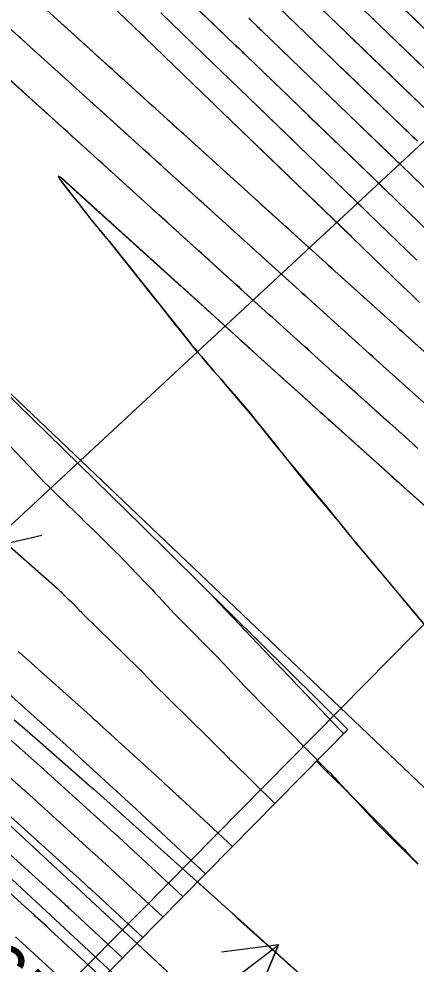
# Model space of a CAD drawing. Extents: x 954385 to 988206, y 1868364 to 1924553.
# Drawn here: x 955807.8 to 955849.4, y 1922926.4 to 1923025.4 of the extents above; entities that cross this region are included whole.
import ezdxf

# ---------------------------------------------------------------- set-up
doc = ezdxf.new("R2010")
doc.units = 0
for name, color, linetype in [('13', 7, 'Continuous'), ('16', 7, 'Continuous'), ('24', 7, 'Continuous'), ('26', 7, 'Continuous'), ('6', 7, 'Continuous'), ('7', 7, 'Continuous'), ('Default', 7, 'Continuous')]:
    doc.layers.add(name, color=color, linetype=linetype)

msp = doc.modelspace()

# ---------------------------------------------------------------- linework, layer by layer
at = {"layer": '13'}
for points in [[(955799.135, 1922976.875), (955811.848, 1922965.701), (955811.973, 1922965.59), (955812.096, 1922965.476), (955812.217, 1922965.36), (955812.337, 1922965.243), (955812.966, 1922964.612), (955813.007, 1922964.572), (955813.048, 1922964.532), (955813.09, 1922964.493), (955813.133, 1922964.455), (955813.376, 1922964.24), (955813.383, 1922964.233), (955813.39, 1922964.227), (955813.397, 1922964.22), (955813.403, 1922964.214), (955814.156, 1922963.419), (955814.276, 1922963.294), (955814.396, 1922963.17), (955814.518, 1922963.048), (955814.642, 1922962.927), (955820.314, 1922957.398), (955820.439, 1922957.275), (955820.563, 1922957.151), (955820.685, 1922957.026), (955820.806, 1922956.899), (955821.288, 1922956.391), (955821.41, 1922956.265), (955821.532, 1922956.139), (955821.655, 1922956.015), (955821.779, 1922955.891), (955827.606, 1922950.154), (955827.631, 1922950.128), (955827.657, 1922950.103), (955827.682, 1922950.077), (955827.707, 1922950.051), (955827.806, 1922949.946), (955827.831, 1922949.92), (955827.856, 1922949.894), (955827.882, 1922949.869), (955827.907, 1922949.843), (955828.911, 1922948.855), (955829.006, 1922948.76), (955829.102, 1922948.664), (955829.196, 1922948.567), (955829.289, 1922948.47), (955829.662, 1922948.078), (955829.755, 1922947.981), (955829.85, 1922947.884), (955829.945, 1922947.788), (955830.041, 1922947.693), (955834.608, 1922943.195)], [(955828.114, 1922964.924), (955828.174, 1922964.86), (955828.176, 1922964.858), (955834.849, 1922957.83), (955834.871, 1922957.807), (955834.892, 1922957.785), (955834.914, 1922957.763), (955834.937, 1922957.741), (955835.026, 1922957.653), (955835.048, 1922957.631), (955835.07, 1922957.609), (955835.092, 1922957.587), (955835.113, 1922957.564), (955836.424, 1922956.186), (955836.434, 1922956.175), (955836.445, 1922956.165), (955836.472, 1922956.138), (955836.483, 1922956.127), (955836.488, 1922956.122), (955841.509, 1922950.844), (955841.541, 1922950.811), (955841.573, 1922950.777), (955841.606, 1922950.744), (955841.639, 1922950.712), (955841.838, 1922950.516)], [(955807.731, 1922959.117), (955807.879, 1922958.992), (955808.054, 1922958.845), (955808.088, 1922958.815), (955808.123, 1922958.786), (955808.157, 1922958.756), (955808.191, 1922958.726), (955814.939, 1922952.707), (955815.267, 1922952.414), (955815.594, 1922952.12), (955815.92, 1922951.825), (955816.246, 1922951.529), (955822.848, 1922945.502), (955822.917, 1922945.438), (955822.987, 1922945.374), (955823.057, 1922945.31), (955823.126, 1922945.246), (955824.251, 1922944.209), (955824.368, 1922944.1), (955824.486, 1922943.991), (955824.604, 1922943.882), (955824.721, 1922943.773), (955830.171, 1922938.702)], [(955827.36, 1922935.856), (955821.678, 1922941.143), (955821.662, 1922941.158), (955820.194, 1922942.513), (955820.168, 1922942.536), (955820.09, 1922942.608), (955812.828, 1922949.237), (955812.806, 1922949.256), (955812.785, 1922949.276), (955812.764, 1922949.295), (955812.742, 1922949.314), (955805.316, 1922955.937)], [(955824.993, 1922933.46), (955819.367, 1922938.658), (955819.328, 1922938.693), (955819.29, 1922938.729), (955819.251, 1922938.765), (955819.212, 1922938.8), (955817.805, 1922940.088), (955817.774, 1922940.116), (955817.764, 1922940.125), (955810.455, 1922946.736), (955810.408, 1922946.779), (955810.361, 1922946.821), (955810.314, 1922946.863), (955810.266, 1922946.905), (955802.943, 1922953.374)], [(955822.885, 1922931.325), (955817.387, 1922936.405), (955817.284, 1922936.5), (955817.181, 1922936.594), (955817.078, 1922936.689), (955816.975, 1922936.783), (955815.731, 1922937.922), (955815.704, 1922937.947), (955815.676, 1922937.972), (955815.649, 1922937.997), (955815.622, 1922938.022), (955808.517, 1922944.448), (955808.385, 1922944.567), (955808.252, 1922944.686), (955808.12, 1922944.804), (955807.986, 1922944.922), (955800.833, 1922951.241)], [(955806.579, 1922942.16), (955813.479, 1922935.918), (955813.524, 1922935.878), (955813.568, 1922935.838), (955813.613, 1922935.797), (955813.657, 1922935.756), (955814.786, 1922934.723), (955814.93, 1922934.592), (955815.073, 1922934.46), (955815.217, 1922934.328), (955815.36, 1922934.196), (955820.777, 1922929.191)], [(955804.641, 1922939.871), (955811.337, 1922933.815), (955811.398, 1922933.759), (955811.46, 1922933.703), (955811.522, 1922933.647), (955811.583, 1922933.591), (955812.712, 1922932.557), (955812.839, 1922932.441), (955812.965, 1922932.325), (955813.091, 1922932.209), (955813.218, 1922932.093), (955818.669, 1922927.056)], [(955816.561, 1922924.922), (955811.076, 1922929.99), (955810.966, 1922930.09), (955810.857, 1922930.191), (955810.748, 1922930.291), (955810.638, 1922930.392), (955809.509, 1922931.425), (955809.431, 1922931.497), (955809.352, 1922931.568), (955809.273, 1922931.64), (955809.194, 1922931.712), (955802.703, 1922937.583)], [(955807.436, 1922929.259), (955808.564, 1922928.226), (955808.657, 1922928.141), (955808.749, 1922928.056), (955808.841, 1922927.972), (955808.933, 1922927.887), (955814.453, 1922922.787)]]:
    msp.add_lwpolyline(points, dxfattribs=at)
at = {"layer": '16'}
for points in [[(955778.478, 1923050.117), (955807.815, 1923023.492), (955807.862, 1923023.45), (955837.209, 1922996.92), (955837.357, 1922996.786), (955837.506, 1922996.653), (955837.654, 1922996.519), (955837.802, 1922996.385), (955844.934, 1922989.957), (955844.939, 1922989.953), (955852.316, 1922983.338)], [(955853.8, 1923020.984), (955839.94, 1923034.339)], [(955852.206, 1923018.354), (955838.269, 1923031.782)], [(955849.786, 1922995.674), (955848.898, 1922996.532), (955848.01, 1922997.391), (955842.71, 1923002.509), (955842.643, 1923002.573), (955828.246, 1923016.444), (955828.181, 1923016.507), (955828.052, 1923016.631), (955827.987, 1923016.694), (955821.013, 1923023.413), (955820.963, 1923023.461), (955820.913, 1923023.509), (955820.788, 1923023.629), (955820.738, 1923023.677), (955820.713, 1923023.702), (955813.907, 1923030.259)], [(955851.008, 1923002.835), (955846.141, 1923007.535), (955846.063, 1923007.609), (955845.986, 1923007.684), (955845.908, 1923007.759), (955845.831, 1923007.833), (955831.587, 1923021.557), (955831.498, 1923021.643), (955831.409, 1923021.729), (955831.319, 1923021.815), (955831.23, 1923021.901), (955830.872, 1923022.245), (955830.783, 1923022.331), (955830.693, 1923022.417), (955830.604, 1923022.503), (955830.514, 1923022.589), (955824.315, 1923028.562)], [(955850.612, 1923015.724), (955836.599, 1923029.226)], [(955834.928, 1923026.67), (955849.019, 1923013.094), (955849.157, 1923012.96), (955849.295, 1923012.827), (955849.433, 1923012.694), (955849.571, 1923012.56)], [(955810.678, 1923026.295), (955839.608, 1923000.142), (955839.936, 1922999.846), (955840.263, 1922999.55), (955840.591, 1922999.254), (955840.919, 1922998.959), (955847.1, 1922993.388), (955847.397, 1922993.12), (955847.695, 1922992.853), (955847.992, 1922992.585), (955848.29, 1922992.318), (955854.614, 1922986.647)], [(955822.664, 1923025.987), (955829.251, 1923019.641), (955829.306, 1923019.588), (955829.362, 1923019.534), (955829.417, 1923019.481), (955829.473, 1923019.428), (955829.695, 1923019.214), (955829.75, 1923019.161), (955829.806, 1923019.108), (955829.861, 1923019.054), (955829.917, 1923019.001), (955844.237, 1923005.203), (955844.284, 1923005.158), (955844.331, 1923005.112), (955844.378, 1923005.067), (955844.425, 1923005.022), (955849.509, 1923000.113)], [(955852.507, 1923005.557), (955847.856, 1923010.048), (955847.748, 1923010.152), (955847.64, 1923010.256), (955847.533, 1923010.36), (955847.425, 1923010.464), (955833.258, 1923024.113), (955833.135, 1923024.232), (955833.011, 1923024.351), (955832.888, 1923024.469), (955832.765, 1923024.588), (955832.271, 1923025.062), (955832.148, 1923025.18), (955832.025, 1923025.299), (955831.902, 1923025.418)], [(955849.627, 1922980.379), (955849.299, 1922980.673), (955848.97, 1922980.967), (955843.301, 1922986.051), (955842.74, 1922986.555), (955842.179, 1922987.058), (955841.619, 1922987.562), (955841.059, 1922988.067), (955835.486, 1922993.09), (955835.117, 1922993.423), (955834.748, 1922993.755), (955834.379, 1922994.088), (955834.011, 1922994.421), (955805.173, 1923020.49)], [(955873.486, 1922953.684), (955847.181, 1922977.203), (955847.025, 1922977.342), (955846.869, 1922977.481), (955846.714, 1922977.621), (955846.558, 1922977.76), (955839.643, 1922983.961), (955839.532, 1922984.061), (955839.421, 1922984.16), (955839.31, 1922984.26), (955839.199, 1922984.36), (955833.626, 1922989.383), (955832.808, 1922990.12), (955831.99, 1922990.858), (955831.173, 1922991.596), (955830.356, 1922992.335), (955812.596, 1923008.389), (955812.123, 1923008.792), (955811.929, 1923008.894), (955812.015, 1923008.693), (955812.381, 1923008.19), (955815.221, 1923004.516), (955815.318, 1923004.392), (955815.416, 1923004.269), (955815.516, 1923004.147), (955815.617, 1923004.027), (955817.027, 1923002.366), (955817.16, 1923002.209), (955817.291, 1923002.051), (955817.421, 1923001.891), (955817.549, 1923001.731), (955825.609, 1922991.6), (955825.933, 1922991.198), (955826.26, 1922990.799), (955826.592, 1922990.404), (955826.928, 1922990.012), (955828.279, 1922988.45), (955828.617, 1922988.059), (955828.954, 1922987.668), (955829.29, 1922987.276), (955829.625, 1922986.883), (955831.645, 1922984.514), (955832.028, 1922984.061), (955832.407, 1922983.606), (955832.783, 1922983.148), (955833.156, 1922982.688), (955834.859, 1922980.567), (955835.119, 1922980.241), (955835.379, 1922979.914), (955835.638, 1922979.587), (955835.895, 1922979.259), (955836.924, 1922977.945), (955837.183, 1922977.618), (955837.445, 1922977.293), (955837.71, 1922976.971), (955837.978, 1922976.651), (955841.461, 1922972.537), (955841.625, 1922972.341), (955841.788, 1922972.143), (955841.948, 1922971.944), (955842.107, 1922971.743), (955842.737, 1922970.937), (955842.895, 1922970.736), (955843.055, 1922970.537), (955843.217, 1922970.339), (955843.381, 1922970.143), (955852.018, 1922959.89)], [(955804.886, 1922982.668), (955810.057, 1922977.28), (955810.46, 1922976.864), (955810.867, 1922976.451), (955811.278, 1922976.043), (955811.693, 1922975.638), (955813.755, 1922973.646), (955814.237, 1922973.18), (955814.719, 1922972.712), (955815.199, 1922972.243), (955815.678, 1922971.774), (955817.863, 1922969.631), (955818.261, 1922969.237), (955818.656, 1922968.839), (955819.048, 1922968.439), (955819.436, 1922968.035), (955821.081, 1922966.309), (955821.418, 1922965.954), (955821.754, 1922965.599), (955822.088, 1922965.242), (955822.422, 1922964.884), (955823.754, 1922963.451), (955824.089, 1922963.094), (955824.427, 1922962.741), (955824.767, 1922962.39), (955825.111, 1922962.042), (955828.119, 1922959.027), (955828.421, 1922958.722), (955828.72, 1922958.413), (955829.015, 1922958.102), (955829.308, 1922957.788), (955830.472, 1922956.524), (955830.764, 1922956.21), (955831.059, 1922955.898), (955831.356, 1922955.588), (955831.657, 1922955.281), (955840.16, 1922946.66), (955840.413, 1922946.402), (955840.664, 1922946.141), (955840.913, 1922945.879), (955841.161, 1922945.616), (955842.146, 1922944.557), (955842.393, 1922944.293), (955842.643, 1922944.031), (955842.894, 1922943.771), (955843.147, 1922943.513), (955847.58, 1922939.029), (955847.789, 1922938.816), (955847.996, 1922938.602), (955848.202, 1922938.387), (955848.406, 1922938.17), (955849.22, 1922937.3), (955849.424, 1922937.083), (955849.629, 1922936.867)], [(955807.314, 1922951.981), (955808.126, 1922951.281), (955808.936, 1922950.578), (955809.744, 1922949.873), (955815.278, 1922945.028), (955815.316, 1922944.994), (955815.354, 1922944.961), (955815.392, 1922944.927), (955815.431, 1922944.894), (955815.658, 1922944.694), (955815.662, 1922944.69), (955815.672, 1922944.68), (955830.092, 1922931.797), (955830.141, 1922931.753), (955830.189, 1922931.708), (955830.236, 1922931.663), (955830.283, 1922931.617), (955830.471, 1922931.434), (955830.518, 1922931.388), (955830.565, 1922931.343), (955830.613, 1922931.298), (955830.662, 1922931.254), (955837.317, 1922925.294)], [(955835.778, 1922914.066), (955810.307, 1922937.728), (955809.968, 1922938.042), (955809.63, 1922938.356), (955809.291, 1922938.671), (955808.952, 1922938.985), (955803.015, 1922944.484)], [(955833.208, 1922910.994), (955807.086, 1922935.26)]]:
    msp.add_lwpolyline(points, dxfattribs=at)
at = {"layer": '24'}
msp.add_lwpolyline([(955697.277, 1923091.036), (955727.599, 1923061.705), (955759.462, 1923031.62), (955791.176, 1923001.071), (955820.683, 1922972.263), (955842.265, 1922950.948), (955802.765, 1922910.953)], dxfattribs=at)
at = {"layer": '26'}
for points in [[(955857.131, 1923018.928), (955804.346, 1922969.951), (955806.114, 1922975.684), (955804.346, 1922969.951), (955810.195, 1922971.286)], [(955857.131, 1922968.928), (955731.708, 1922842.022), (955733.227, 1922847.827), (955731.708, 1922842.022), (955737.494, 1922843.609)], [(955757.131, 1922868.928), (955835.001, 1922928.421), (955832.694, 1922922.883), (955835.001, 1922928.421), (955829.051, 1922927.651)]]:
    msp.add_lwpolyline(points, dxfattribs=at)
at = {"layer": '6'}
for points in [[(955824.315, 1923028.561), (955830.515, 1923022.589), (955830.604, 1923022.503), (955830.694, 1923022.417), (955830.783, 1923022.331), (955830.873, 1923022.245), (955831.23, 1923021.902), (955831.32, 1923021.816), (955831.409, 1923021.73), (955831.498, 1923021.644), (955831.588, 1923021.558), (955838.005, 1923015.372), (955838.044, 1923015.334), (955838.122, 1923015.259), (955838.553, 1923014.844), (955838.703, 1923014.699), (955838.854, 1923014.554), (955845.211, 1923008.43), (955845.443, 1923008.206), (955845.831, 1923007.833), (955845.908, 1923007.759), (955845.986, 1923007.684), (955846.063, 1923007.609), (955846.14, 1923007.535), (955851.008, 1923002.835)], [(955851.964, 1923022.753), (955847.298, 1923027.247)], [(955849.628, 1922980.379), (955849.323, 1922980.652), (955849.019, 1922980.924), (955847.658, 1922982.145), (955847.33, 1922982.439), (955847.002, 1922982.734), (955846.674, 1922983.028), (955846.345, 1922983.323), (955843.302, 1922986.052), (955842.741, 1922986.556), (955842.18, 1922987.06), (955841.62, 1922987.564), (955841.059, 1922988.069), (955838.437, 1922990.433), (955838.068, 1922990.765), (955837.699, 1922991.097), (955837.33, 1922991.43), (955836.961, 1922991.762), (955835.486, 1922993.091), (955835.118, 1922993.424), (955834.749, 1922993.756), (955834.38, 1922994.089), (955834.012, 1922994.422), (955831.307, 1922996.865), (955830.909, 1922997.225), (955830.511, 1922997.585), (955830.113, 1922997.944), (955829.715, 1922998.304), (955828.123, 1922999.743), (955827.724, 1923000.103), (955827.326, 1923000.462), (955826.928, 1923000.822), (955826.531, 1923001.182), (955824.175, 1923003.312), (955823.321, 1923004.084), (955822.468, 1923004.856), (955817.043, 1923009.76), (955816.588, 1923010.172), (955816.132, 1923010.584), (955815.676, 1923010.996), (955815.221, 1923011.408), (955813.35, 1923013.099), (955812.918, 1923013.489), (955812.486, 1923013.88), (955812.054, 1923014.27), (955811.622, 1923014.661), (955805.973, 1923019.765)], [(955838.994, 1922947.636), (955839.203, 1922947.418), (955839.625, 1922946.988), (955840.053, 1922946.562), (955841.775, 1922944.871), (955842.203, 1922944.446), (955842.626, 1922944.016), (955843.044, 1922943.581), (955843.458, 1922943.141), (955845.123, 1922941.349), (955845.54, 1922940.906), (955845.962, 1922940.468), (955846.39, 1922940.034), (955846.823, 1922939.606), (955849.051, 1922937.427), (955849.339, 1922937.145), (955849.626, 1922936.864)]]:
    msp.add_lwpolyline(points, dxfattribs=at)
at = {"layer": '7'}
for points in [[(955814.667, 1923029.528), (955820.712, 1923023.701), (955820.762, 1923023.653), (955820.813, 1923023.605), (955820.938, 1923023.485), (955820.988, 1923023.436), (955821.013, 1923023.412), (955827.987, 1923016.694), (955828.052, 1923016.632), (955828.182, 1923016.507), (955828.225, 1923016.466), (955828.247, 1923016.445), (955835.282, 1923009.664), (955835.309, 1923009.638), (955835.459, 1923009.493), (955835.476, 1923009.477), (955842.51, 1923002.701), (955842.659, 1923002.557), (955842.709, 1923002.509), (955848.01, 1922997.392), (955848.899, 1922996.533), (955849.787, 1922995.674)], [(955849.6, 1923016.699), (955849.262, 1923017.024), (955843.92, 1923022.17), (955843.758, 1923022.326), (955843.596, 1923022.482), (955843.434, 1923022.638), (955843.272, 1923022.795), (955842.343, 1923023.691), (955842.258, 1923023.772), (955842.153, 1923023.874), (955842.09, 1923023.934), (955836.599, 1923029.227)], [(955849.571, 1923012.56), (955849.433, 1923012.694), (955849.295, 1923012.827), (955849.157, 1923012.96), (955849.018, 1923013.094), (955848.465, 1923013.627), (955848.189, 1923013.893), (955847.912, 1923014.159), (955842.232, 1923019.631), (955842.099, 1923019.76), (955841.965, 1923019.888), (955841.832, 1923020.016), (955841.699, 1923020.144), (955840.936, 1923020.88), (955840.867, 1923020.947), (955840.763, 1923021.047), (955840.728, 1923021.08), (955834.929, 1923026.67)], [(955849.482, 1922991.249), (955848.29, 1922992.318), (955847.992, 1922992.585), (955847.694, 1922992.853), (955847.396, 1922993.12), (955847.099, 1922993.388), (955843.543, 1922996.593), (955843.215, 1922996.889), (955842.887, 1922997.184), (955842.559, 1922997.48), (955842.231, 1922997.775), (955840.919, 1922998.958), (955840.591, 1922999.254), (955840.263, 1922999.549), (955839.935, 1922999.845), (955839.608, 1923000.141), (955836.397, 1923003.045), (955836.042, 1923003.366), (955835.686, 1923003.688), (955835.331, 1923004.009), (955834.976, 1923004.331), (955833.554, 1923005.616), (955833.199, 1923005.937), (955832.843, 1923006.259), (955832.488, 1923006.58), (955832.132, 1923006.901), (955826.187, 1923012.274), (955825.804, 1923012.62), (955825.421, 1923012.966), (955825.039, 1923013.312), (955824.656, 1923013.658), (955822.101, 1923015.968), (955821.692, 1923016.338), (955821.282, 1923016.709), (955820.872, 1923017.08), (955820.462, 1923017.451), (955818.822, 1923018.934), (955818.412, 1923019.304), (955818.002, 1923019.675), (955817.592, 1923020.046), (955817.182, 1923020.416), (955815.27, 1923022.144), (955814.881, 1923022.495), (955814.492, 1923022.847), (955814.103, 1923023.198), (955813.714, 1923023.549), (955811.485, 1923025.564)], [(955822.664, 1923025.987), (955829.251, 1923019.642), (955829.307, 1923019.588), (955829.362, 1923019.535), (955829.418, 1923019.482), (955829.473, 1923019.428), (955829.695, 1923019.215), (955829.751, 1923019.161), (955829.806, 1923019.108), (955829.862, 1923019.055), (955829.917, 1923019.001), (955836.644, 1923012.518), (955836.716, 1923012.448), (955837.026, 1923012.149), (955837.165, 1923012.016), (955843.86, 1923005.566), (955844.049, 1923005.384), (955844.237, 1923005.203), (955844.284, 1923005.158), (955844.331, 1923005.112), (955844.378, 1923005.067), (955844.425, 1923005.022), (955849.509, 1923000.114)], [(955852.507, 1923005.557), (955847.856, 1923010.047), (955847.748, 1923010.152), (955847.64, 1923010.256), (955847.532, 1923010.359), (955847.425, 1923010.463), (955846.885, 1923010.983), (955846.669, 1923011.191), (955846.561, 1923011.295), (955840.543, 1923017.093), (955840.439, 1923017.193), (955840.334, 1923017.293), (955840.23, 1923017.394), (955840.126, 1923017.494), (955839.529, 1923018.07), (955839.475, 1923018.122), (955839.38, 1923018.213), (955839.367, 1923018.226), (955833.258, 1923024.114), (955833.135, 1923024.233), (955833.012, 1923024.351), (955832.889, 1923024.47), (955832.765, 1923024.588), (955832.272, 1923025.062), (955832.149, 1923025.181), (955832.025, 1923025.3), (955831.902, 1923025.418)], [(955844.845, 1923025.445), (955845.036, 1923025.261), (955845.227, 1923025.077), (955845.418, 1923024.893), (955845.609, 1923024.709), (955850.613, 1923019.889)], [(955852.039, 1922983.588), (955844.938, 1922989.953), (955844.924, 1922989.966), (955844.559, 1922990.294), (955838.99, 1922995.314), (955838.397, 1922995.849), (955837.803, 1922996.385), (955837.654, 1922996.518), (955837.506, 1922996.652), (955837.357, 1922996.786), (955837.209, 1922996.92), (955833.234, 1923000.515), (955832.92, 1923000.8), (955832.605, 1923001.084), (955832.29, 1923001.369), (955831.975, 1923001.653), (955830.715, 1923002.791), (955830.4, 1923003.076), (955830.085, 1923003.361), (955829.77, 1923003.645), (955829.455, 1923003.93), (955827.567, 1923005.636), (955827.147, 1923006.015), (955826.727, 1923006.394), (955826.308, 1923006.774), (955825.888, 1923007.153), (955823.062, 1923009.709), (955822.863, 1923009.889), (955822.664, 1923010.069), (955822.465, 1923010.249), (955822.266, 1923010.429), (955821.47, 1923011.149), (955821.271, 1923011.329), (955821.072, 1923011.509), (955820.873, 1923011.689), (955820.674, 1923011.868), (955817.261, 1923014.954), (955816.474, 1923015.665), (955815.282, 1923016.743), (955815.185, 1923016.831), (955808.631, 1923022.753), (955808.587, 1923022.792), (955808.017, 1923023.312), (955807.92, 1923023.399), (955807.824, 1923023.487), (955807.727, 1923023.574)], [(955852.05, 1922959.859), (955848.41, 1922964.183), (955848.318, 1922964.293), (955848.228, 1922964.403), (955848.138, 1922964.514), (955848.049, 1922964.626), (955847.694, 1922965.075), (955847.605, 1922965.187), (955847.515, 1922965.298), (955847.424, 1922965.409), (955847.333, 1922965.518), (955842.259, 1922971.582), (955842.025, 1922971.864), (955841.793, 1922972.147), (955841.562, 1922972.431), (955841.334, 1922972.718), (955840.423, 1922973.866), (955840.194, 1922974.152), (955839.964, 1922974.437), (955839.731, 1922974.72), (955839.497, 1922975.001), (955836.137, 1922979.006), (955835.758, 1922979.46), (955835.382, 1922979.916), (955835.008, 1922980.374), (955834.636, 1922980.834), (955833.155, 1922982.678), (955832.783, 1922983.138), (955832.408, 1922983.595), (955832.03, 1922984.049), (955831.648, 1922984.501), (955829.623, 1922986.88), (955829.287, 1922987.273), (955828.951, 1922987.665), (955828.614, 1922988.057), (955828.276, 1922988.448), (955826.923, 1922990.011), (955826.587, 1922990.404), (955826.255, 1922990.8), (955825.928, 1922991.199), (955825.605, 1922991.603), (955823.478, 1922994.285), (955823.016, 1922994.867), (955822.554, 1922995.449), (955822.092, 1922996.03), (955821.629, 1922996.612), (955817.549, 1923001.734), (955817.421, 1923001.894), (955817.291, 1923002.054), (955817.16, 1923002.212), (955817.027, 1923002.369), (955816.496, 1923002.995), (955816.363, 1923003.152), (955816.233, 1923003.311), (955816.104, 1923003.47), (955815.976, 1923003.631), (955812.521, 1923008.026), (955812.097, 1923008.598), (955811.995, 1923008.825), (955812.215, 1923008.708), (955812.756, 1923008.245), (955816.924, 1923004.477), (955816.969, 1923004.436), (955817.194, 1923004.233), (955824.107, 1922997.982), (955824.466, 1922997.658), (955824.568, 1922997.565), (955824.671, 1922997.473), (955831.186, 1922991.585), (955831.428, 1922991.367), (955831.83, 1922991.004), (955831.91, 1922990.931), (955831.991, 1922990.859), (955832.071, 1922990.786), (955832.152, 1922990.714), (955838.313, 1922985.162), (955838.535, 1922984.962), (955838.756, 1922984.762), (955839.2, 1922984.362), (955839.311, 1922984.262), (955839.422, 1922984.162), (955839.533, 1922984.062), (955839.644, 1922983.962), (955840.258, 1922983.412), (955840.497, 1922983.198), (955840.616, 1922983.091), (955845.365, 1922978.831), (955846.117, 1922978.156), (955846.87, 1922977.482), (955847.623, 1922976.808), (955848.376, 1922976.134), (955852.538, 1922972.413)], [(955826.507, 1922934.992), (955830.093, 1922931.785), (955830.141, 1922931.742), (955830.188, 1922931.698), (955830.235, 1922931.653), (955830.282, 1922931.608), (955830.469, 1922931.425), (955830.514, 1922931.38), (955830.559, 1922931.336), (955830.604, 1922931.292), (955830.649, 1922931.248), (955830.829, 1922931.071), (955830.875, 1922931.027), (955830.921, 1922930.984), (955830.967, 1922930.941), (955831.014, 1922930.899), (955836.952, 1922925.58)], [(955820.165, 1922928.57), (955821.273, 1922927.54), (955821.574, 1922927.26), (955821.875, 1922926.981), (955822.176, 1922926.701), (955822.477, 1922926.421), (955823.681, 1922925.302)]]:
    msp.add_lwpolyline(points, dxfattribs=at)
at = {"layer": 'Default'}
msp.add_line((955858.372, 1922937.149), (955453.201, 1923322.797), dxfattribs=at)

# ---------------------------------------------------------------- texts
at = {"layer": '16'}
msp.add_text('565', height=6, rotation=317.12001, dxfattribs=at).set_placement((955798.681, 1922928.052))

doc.saveas('drawing.dxf')
